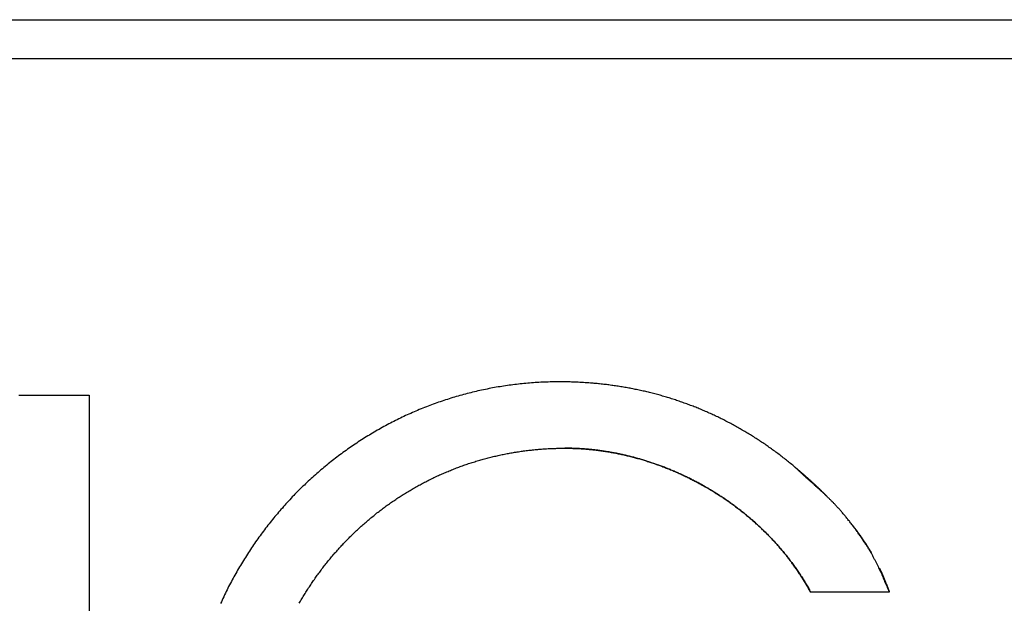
# Model space of a CAD drawing. Extents: x 1107 to 4046, y 937 to 3355.
# Tile 797 of 861: x 3052.15 to 3057.88, y 1768.02 to 1771.41. Entities that reach past the tile are written whole.
import ezdxf

# ---------------------------------------------------------------- set-up
doc = ezdxf.new("R2010")
doc.units = 0
doc.layers.add('KF_VIDA_L___C_LEFT', color=7, linetype='CONTINUOUS')

# ---------------------------------------------------------------- blocks, each defined once
blk = doc.blocks.new('KF_VIDA_L___C_LEFT')
at = {"layer": 'KF_VIDA_L___C_LEFT'}
for p, q in [((152.45, 82.2), (173.65, 82.2)), ((152.8549, 81.9751), (173.2451, 81.9751)), ((162.8456, 80.0176), (163.2543, 80.0176)), ((163.2543, 80.0176), (163.2543, 75.7288)), ((167.9046, 78.8731), (167.4467, 78.8731))]:
    blk.add_line(p, q, dxfattribs=at)
for points in [[(165.988, 80.0948, 0), (165.977, 80.0948, 0), (165.966, 80.0947, 0), (165.955, 80.0946, 0), (165.944, 80.0944, 0), (165.933, 80.0941, 0), (165.922, 80.0938, 0), (165.912, 80.0935, 0), (165.901, 80.0931, 0), (165.89, 80.0926, 0), (165.879, 80.0921, 0), (165.868, 80.0915, 0), (165.857, 80.0909, 0), (165.846, 80.0902, 0), (165.836, 80.0894, 0), (165.825, 80.0887, 0), (165.814, 80.0878, 0), (165.803, 80.0869, 0), (165.792, 80.0859, 0), (165.781, 80.0849, 0), (165.771, 80.0839, 0), (165.76, 80.0827, 0), (165.749, 80.0816, 0), (165.738, 80.0803, 0), (165.728, 80.079, 0), (165.717, 80.0777, 0), (165.706, 80.0763, 0), (165.695, 80.0749, 0), (165.685, 80.0733, 0), (165.674, 80.0718, 0), (165.663, 80.0702, 0), (165.652, 80.0685, 0), (165.642, 80.0668, 0), (165.631, 80.065, 0), (165.62, 80.0632, 0), (165.61, 80.0613, 0), (165.599, 80.0593, 0), (165.588, 80.0574, 0), (165.578, 80.0553, 0), (165.567, 80.0532, 0), (165.557, 80.051, 0), (165.546, 80.0488, 0), (165.535, 80.0466, 0), (165.525, 80.0442, 0), (165.514, 80.0419, 0), (165.504, 80.0394, 0), (165.493, 80.037, 0), (165.483, 80.0344, 0), (165.472, 80.0318, 0), (165.462, 80.0292, 0), (165.451, 80.0265, 0), (165.441, 80.0237, 0), (165.43, 80.0209, 0), (165.42, 80.0181, 0), (165.409, 80.0152, 0), (165.399, 80.0122, 0), (165.388, 80.0092, 0), (165.378, 80.0061, 0), (165.368, 80.003, 0), (165.357, 79.9998, 0), (165.347, 79.9965, 0), (165.337, 79.9932, 0), (165.326, 79.9899, 0), (165.316, 79.9865, 0), (165.306, 79.983, 0), (165.295, 79.9795, 0), (165.285, 79.976, 0), (165.275, 79.9724, 0), (165.265, 79.9687, 0), (165.254, 79.965, 0), (165.244, 79.9612, 0), (165.234, 79.9574, 0), (165.224, 79.9535, 0), (165.214, 79.9495, 0), (165.204, 79.9456, 0), (165.193, 79.9415, 0), (165.183, 79.9374, 0), (165.173, 79.9333, 0), (165.163, 79.9291, 0), (165.153, 79.9248, 0), (165.143, 79.9205, 0), (165.133, 79.9162, 0), (165.123, 79.9118, 0), (165.113, 79.9073, 0), (165.103, 79.9028, 0), (165.093, 79.8983, 0), (165.084, 79.8937, 0), (165.074, 79.889, 0), (165.064, 79.8843, 0), (165.054, 79.8796, 0), (165.044, 79.8748, 0), (165.035, 79.8699, 0), (165.025, 79.865, 0), (165.015, 79.8601, 0), (165.006, 79.8551, 0), (164.996, 79.8501, 0), (164.986, 79.845, 0), (164.977, 79.8399, 0), (164.967, 79.8347, 0), (164.958, 79.8294, 0), (164.948, 79.8242, 0), (164.939, 79.8188, 0), (164.929, 79.8135, 0), (164.92, 79.808, 0), (164.911, 79.8026, 0), (164.901, 79.7971, 0), (164.892, 79.7915, 0), (164.883, 79.7859, 0), (164.873, 79.7802, 0), (164.864, 79.7745, 0), (164.855, 79.7688, 0), (164.846, 79.763, 0), (164.837, 79.7572, 0), (164.828, 79.7513, 0), (164.818, 79.7454, 0), (164.809, 79.7394, 0), (164.8, 79.7334, 0), (164.791, 79.7273, 0), (164.782, 79.7212, 0), (164.773, 79.715, 0), (164.765, 79.7088, 0), (164.756, 79.7026, 0), (164.747, 79.6963, 0), (164.738, 79.69, 0), (164.729, 79.6836, 0), (164.72, 79.6772, 0), (164.712, 79.6707, 0), (164.703, 79.6642, 0), (164.694, 79.6576, 0), (164.686, 79.651, 0), (164.677, 79.6444, 0), (164.669, 79.6377, 0), (164.66, 79.631, 0), (164.652, 79.6242, 0), (164.643, 79.6174, 0), (164.635, 79.6105, 0), (164.626, 79.6036, 0), (164.618, 79.5967, 0), (164.61, 79.5897, 0), (164.601, 79.5827, 0), (164.593, 79.5756, 0), (164.585, 79.5685, 0), (164.577, 79.5613, 0), (164.569, 79.5541, 0), (164.56, 79.5469, 0), (164.552, 79.5396, 0), (164.544, 79.5323, 0), (164.536, 79.525, 0), (164.528, 79.5176, 0), (164.52, 79.5101, 0), (164.512, 79.5026, 0), (164.505, 79.4951, 0), (164.497, 79.4876, 0), (164.489, 79.48, 0), (164.481, 79.4723, 0), (164.473, 79.4646, 0), (164.466, 79.4569, 0), (164.458, 79.4491, 0), (164.45, 79.4414, 0), (164.443, 79.4335, 0), (164.435, 79.4257, 0), (164.428, 79.4178, 0), (164.42, 79.4098, 0), (164.413, 79.4019, 0), (164.406, 79.3939, 0), (164.398, 79.3858, 0), (164.391, 79.3777, 0), (164.384, 79.3696, 0), (164.377, 79.3615, 0), (164.369, 79.3533, 0), (164.362, 79.3451, 0), (164.355, 79.3369, 0), (164.348, 79.3286, 0), (164.341, 79.3203, 0), (164.334, 79.3119, 0), (164.327, 79.3035, 0), (164.32, 79.2951, 0), (164.314, 79.2867, 0), (164.307, 79.2782, 0), (164.3, 79.2697, 0), (164.293, 79.2612, 0), (164.287, 79.2526, 0), (164.28, 79.244, 0), (164.273, 79.2353, 0), (164.267, 79.2267, 0), (164.26, 79.218, 0), (164.254, 79.2092, 0), (164.248, 79.2005, 0), (164.241, 79.1917, 0), (164.235, 79.1829, 0), (164.229, 79.174, 0), (164.222, 79.1651, 0), (164.216, 79.1562, 0), (164.21, 79.1473, 0), (164.204, 79.1383, 0), (164.198, 79.1293, 0), (164.192, 79.1202, 0), (164.186, 79.1112, 0), (164.18, 79.1021, 0), (164.174, 79.093, 0), (164.168, 79.0838, 0), (164.162, 79.0746, 0), (164.157, 79.0654, 0), (164.151, 79.0562, 0), (164.145, 79.0469, 0), (164.14, 79.0376, 0), (164.134, 79.0283, 0), (164.128, 79.019, 0), (164.123, 79.0096, 0), (164.117, 79.0002, 0), (164.112, 78.9907, 0), (164.107, 78.9813, 0), (164.101, 78.9718, 0), (164.096, 78.9623, 0), (164.091, 78.9528, 0), (164.086, 78.9432, 0), (164.081, 78.9336, 0), (164.076, 78.924, 0), (164.07, 78.9143, 0), (164.065, 78.9047, 0), (164.061, 78.895, 0), (164.056, 78.8853, 0), (164.051, 78.8755, 0), (164.046, 78.8658, 0), (164.041, 78.856, 0), (164.037, 78.8461, 0), (164.032, 78.8363, 0), (164.027, 78.8264, 0), (164.023, 78.8166, 0), (164.018, 78.8066, 0)], [(167.355, 79.5998, 0), (167.349, 79.6049, 0), (167.343, 79.6099, 0), (167.337, 79.6149, 0), (167.331, 79.6198, 0), (167.325, 79.6247, 0), (167.319, 79.6297, 0), (167.313, 79.6345, 0), (167.307, 79.6394, 0), (167.301, 79.6443, 0), (167.295, 79.6491, 0), (167.288, 79.6539, 0), (167.282, 79.6586, 0), (167.276, 79.6634, 0), (167.27, 79.6681, 0), (167.264, 79.6728, 0), (167.257, 79.6775, 0), (167.251, 79.6821, 0), (167.245, 79.6868, 0), (167.239, 79.6914, 0), (167.232, 79.696, 0), (167.226, 79.7005, 0), (167.22, 79.7051, 0), (167.213, 79.7096, 0), (167.207, 79.7141, 0), (167.201, 79.7185, 0), (167.194, 79.723, 0), (167.188, 79.7274, 0), (167.182, 79.7318, 0), (167.175, 79.7362, 0), (167.169, 79.7405, 0), (167.162, 79.7448, 0), (167.156, 79.7491, 0), (167.149, 79.7534, 0), (167.143, 79.7576, 0), (167.136, 79.7619, 0), (167.13, 79.7661, 0), (167.123, 79.7702, 0), (167.117, 79.7744, 0), (167.11, 79.7785, 0), (167.104, 79.7826, 0), (167.097, 79.7867, 0), (167.09, 79.7907, 0), (167.084, 79.7948, 0), (167.077, 79.7988, 0), (167.071, 79.8028, 0), (167.064, 79.8067, 0), (167.057, 79.8106, 0), (167.05, 79.8145, 0), (167.044, 79.8184, 0), (167.037, 79.8223, 0), (167.03, 79.8261, 0), (167.024, 79.8299, 0), (167.017, 79.8337, 0), (167.01, 79.8374, 0), (167.003, 79.8412, 0), (166.996, 79.8449, 0), (166.99, 79.8486, 0), (166.983, 79.8522, 0), (166.976, 79.8558, 0), (166.969, 79.8594, 0), (166.962, 79.863, 0), (166.955, 79.8666, 0), (166.948, 79.8701, 0), (166.942, 79.8736, 0), (166.935, 79.8771, 0), (166.928, 79.8805, 0), (166.921, 79.8839, 0), (166.914, 79.8873, 0), (166.907, 79.8907, 0), (166.9, 79.8941, 0), (166.893, 79.8974, 0), (166.886, 79.9007, 0), (166.879, 79.9039, 0), (166.872, 79.9072, 0), (166.865, 79.9104, 0), (166.857, 79.9136, 0), (166.85, 79.9167, 0), (166.843, 79.9199, 0), (166.836, 79.923, 0), (166.829, 79.9261, 0), (166.822, 79.9291, 0), (166.815, 79.9322, 0), (166.807, 79.9352, 0), (166.8, 79.9382, 0), (166.793, 79.9411, 0), (166.786, 79.944, 0), (166.779, 79.9469, 0), (166.771, 79.9498, 0), (166.764, 79.9527, 0), (166.757, 79.9555, 0), (166.749, 79.9583, 0), (166.742, 79.961, 0), (166.735, 79.9638, 0), (166.727, 79.9665, 0), (166.72, 79.9692, 0), (166.713, 79.9718, 0), (166.705, 79.9745, 0), (166.698, 79.9771, 0), (166.691, 79.9796, 0), (166.683, 79.9822, 0), (166.676, 79.9847, 0), (166.668, 79.9872, 0), (166.661, 79.9896, 0), (166.654, 79.9921, 0), (166.646, 79.9945, 0), (166.639, 79.9968, 0), (166.631, 79.9992, 0), (166.624, 80.0015, 0), (166.616, 80.0037, 0), (166.609, 80.006, 0), (166.601, 80.0082, 0), (166.594, 80.0104, 0), (166.587, 80.0126, 0), (166.579, 80.0147, 0), (166.572, 80.0168, 0), (166.564, 80.0189, 0), (166.557, 80.0209, 0), (166.549, 80.0229, 0), (166.542, 80.0249, 0), (166.534, 80.0269, 0), (166.527, 80.0288, 0), (166.519, 80.0307, 0), (166.511, 80.0326, 0), (166.504, 80.0344, 0), (166.496, 80.0362, 0), (166.489, 80.038, 0), (166.481, 80.0398, 0), (166.474, 80.0415, 0), (166.466, 80.0432, 0), (166.459, 80.0449, 0), (166.451, 80.0465, 0), (166.443, 80.0482, 0), (166.436, 80.0497, 0), (166.428, 80.0513, 0), (166.421, 80.0528, 0), (166.413, 80.0543, 0), (166.405, 80.0558, 0), (166.398, 80.0573, 0), (166.39, 80.0587, 0), (166.383, 80.0601, 0), (166.375, 80.0614, 0), (166.367, 80.0628, 0), (166.36, 80.0641, 0), (166.352, 80.0654, 0), (166.344, 80.0666, 0), (166.337, 80.0678, 0), (166.329, 80.069, 0), (166.321, 80.0702, 0), (166.314, 80.0714, 0), (166.306, 80.0725, 0), (166.298, 80.0736, 0), (166.291, 80.0746, 0), (166.283, 80.0756, 0), (166.275, 80.0766, 0), (166.268, 80.0776, 0), (166.26, 80.0786, 0), (166.252, 80.0795, 0), (166.245, 80.0804, 0), (166.237, 80.0813, 0), (166.229, 80.0821, 0), (166.221, 80.0829, 0), (166.214, 80.0837, 0), (166.206, 80.0845, 0), (166.198, 80.0852, 0), (166.19, 80.0859, 0), (166.183, 80.0866, 0), (166.175, 80.0872, 0), (166.167, 80.0878, 0), (166.159, 80.0884, 0), (166.152, 80.089, 0), (166.144, 80.0895, 0), (166.136, 80.0901, 0), (166.128, 80.0905, 0), (166.121, 80.091, 0), (166.113, 80.0914, 0), (166.105, 80.0919, 0), (166.097, 80.0922, 0), (166.089, 80.0926, 0), (166.082, 80.0929, 0), (166.074, 80.0932, 0), (166.066, 80.0935, 0), (166.058, 80.0938, 0), (166.05, 80.094, 0), (166.043, 80.0942, 0), (166.035, 80.0943, 0), (166.027, 80.0945, 0), (166.019, 80.0946, 0), (166.011, 80.0947, 0), (166.003, 80.0948, 0), (165.996, 80.0948, 0), (165.988, 80.0948, 0)], [(164.475, 78.8075, 0), (164.478, 78.814, 0), (164.482, 78.8205, 0), (164.486, 78.827, 0), (164.49, 78.8334, 0), (164.494, 78.8399, 0), (164.498, 78.8463, 0), (164.501, 78.8527, 0), (164.505, 78.8591, 0), (164.509, 78.8654, 0), (164.513, 78.8718, 0), (164.517, 78.8781, 0), (164.521, 78.8844, 0), (164.525, 78.8907, 0), (164.529, 78.897, 0), (164.534, 78.9033, 0), (164.538, 78.9095, 0), (164.542, 78.9158, 0), (164.546, 78.922, 0), (164.55, 78.9282, 0), (164.554, 78.9344, 0), (164.559, 78.9405, 0), (164.563, 78.9467, 0), (164.567, 78.9528, 0), (164.572, 78.9589, 0), (164.576, 78.965, 0), (164.58, 78.9711, 0), (164.585, 78.9772, 0), (164.589, 78.9832, 0), (164.594, 78.9892, 0), (164.598, 78.9952, 0), (164.603, 79.0012, 0), (164.607, 79.0072, 0), (164.612, 79.0132, 0), (164.616, 79.0191, 0), (164.621, 79.025, 0), (164.626, 79.0309, 0), (164.63, 79.0368, 0), (164.635, 79.0426, 0), (164.64, 79.0485, 0), (164.644, 79.0543, 0), (164.649, 79.0601, 0), (164.654, 79.0659, 0), (164.659, 79.0716, 0), (164.663, 79.0774, 0), (164.668, 79.0831, 0), (164.673, 79.0888, 0), (164.678, 79.0945, 0), (164.683, 79.1002, 0), (164.688, 79.1058, 0), (164.693, 79.1114, 0), (164.698, 79.117, 0), (164.703, 79.1226, 0), (164.708, 79.1282, 0), (164.713, 79.1337, 0), (164.718, 79.1393, 0), (164.723, 79.1448, 0), (164.728, 79.1503, 0), (164.733, 79.1557, 0), (164.739, 79.1612, 0), (164.744, 79.1666, 0), (164.749, 79.172, 0), (164.754, 79.1774, 0), (164.76, 79.1827, 0), (164.765, 79.1881, 0), (164.77, 79.1934, 0), (164.775, 79.1987, 0), (164.781, 79.204, 0), (164.786, 79.2092, 0), (164.792, 79.2144, 0), (164.797, 79.2197, 0), (164.803, 79.2248, 0), (164.808, 79.23, 0), (164.813, 79.2351, 0), (164.819, 79.2402, 0), (164.824, 79.2453, 0), (164.83, 79.2504, 0), (164.836, 79.2554, 0), (164.841, 79.2604, 0), (164.847, 79.2654, 0), (164.852, 79.2704, 0), (164.858, 79.2753, 0), (164.864, 79.2802, 0), (164.869, 79.2851, 0), (164.875, 79.29, 0), (164.881, 79.2948, 0), (164.887, 79.2997, 0), (164.892, 79.3045, 0), (164.898, 79.3092, 0), (164.904, 79.314, 0), (164.91, 79.3187, 0), (164.916, 79.3234, 0), (164.921, 79.3281, 0), (164.927, 79.3327, 0), (164.933, 79.3373, 0), (164.939, 79.3419, 0), (164.945, 79.3465, 0), (164.951, 79.351, 0), (164.957, 79.3555, 0), (164.963, 79.36, 0), (164.969, 79.3645, 0), (164.975, 79.3689, 0), (164.981, 79.3733, 0), (164.987, 79.3777, 0), (164.993, 79.3821, 0), (164.999, 79.3864, 0), (165.005, 79.3907, 0), (165.012, 79.395, 0), (165.018, 79.3993, 0), (165.024, 79.4035, 0), (165.03, 79.4077, 0), (165.036, 79.4119, 0), (165.043, 79.4161, 0), (165.049, 79.4202, 0), (165.055, 79.4243, 0), (165.061, 79.4284, 0), (165.068, 79.4324, 0), (165.074, 79.4364, 0), (165.08, 79.4404, 0), (165.087, 79.4444, 0), (165.093, 79.4483, 0), (165.099, 79.4523, 0), (165.106, 79.4561, 0), (165.112, 79.46, 0), (165.119, 79.4638, 0), (165.125, 79.4676, 0), (165.132, 79.4714, 0), (165.138, 79.4752, 0), (165.145, 79.4789, 0), (165.151, 79.4826, 0), (165.158, 79.4863, 0), (165.164, 79.4899, 0), (165.171, 79.4935, 0), (165.177, 79.4971, 0), (165.184, 79.5007, 0), (165.19, 79.5042, 0), (165.197, 79.5077, 0), (165.204, 79.5112, 0), (165.21, 79.5146, 0), (165.217, 79.518, 0), (165.224, 79.5214, 0), (165.23, 79.5248, 0), (165.237, 79.5281, 0), (165.244, 79.5314, 0), (165.251, 79.5347, 0), (165.257, 79.538, 0), (165.264, 79.5412, 0), (165.271, 79.5444, 0), (165.278, 79.5476, 0), (165.285, 79.5507, 0), (165.291, 79.5538, 0), (165.298, 79.5569, 0), (165.305, 79.5599, 0), (165.312, 79.5629, 0), (165.319, 79.5659, 0), (165.326, 79.5689, 0), (165.333, 79.5718, 0), (165.34, 79.5747, 0), (165.347, 79.5776, 0), (165.354, 79.5804, 0), (165.361, 79.5833, 0), (165.368, 79.586, 0), (165.375, 79.5888, 0), (165.382, 79.5915, 0), (165.389, 79.5942, 0), (165.396, 79.5969, 0), (165.403, 79.5995, 0), (165.41, 79.6021, 0), (165.417, 79.6046, 0), (165.424, 79.6072, 0), (165.431, 79.6097, 0), (165.438, 79.6121, 0), (165.445, 79.6146, 0), (165.452, 79.617, 0), (165.459, 79.6194, 0), (165.466, 79.6217, 0), (165.474, 79.624, 0), (165.481, 79.6263, 0), (165.488, 79.6286, 0), (165.495, 79.6308, 0), (165.502, 79.633, 0), (165.509, 79.6351, 0), (165.516, 79.6373, 0), (165.524, 79.6394, 0), (165.531, 79.6414, 0), (165.538, 79.6435, 0), (165.545, 79.6455, 0), (165.552, 79.6475, 0), (165.56, 79.6494, 0), (165.567, 79.6513, 0), (165.574, 79.6532, 0), (165.581, 79.655, 0), (165.589, 79.6569, 0), (165.596, 79.6586, 0), (165.603, 79.6604, 0), (165.61, 79.6621, 0), (165.618, 79.6638, 0), (165.625, 79.6655, 0), (165.632, 79.6671, 0), (165.639, 79.6687, 0), (165.647, 79.6703, 0), (165.654, 79.6718, 0), (165.661, 79.6733, 0), (165.669, 79.6748, 0), (165.676, 79.6763, 0), (165.683, 79.6777, 0), (165.691, 79.6791, 0), (165.698, 79.6804, 0), (165.705, 79.6817, 0), (165.713, 79.683, 0), (165.72, 79.6843, 0), (165.727, 79.6855, 0), (165.735, 79.6867, 0), (165.742, 79.6879, 0), (165.75, 79.689, 0), (165.757, 79.6901, 0), (165.764, 79.6912, 0), (165.772, 79.6922, 0), (165.779, 79.6932, 0), (165.787, 79.6942, 0), (165.794, 79.6952, 0), (165.801, 79.6961, 0), (165.809, 79.697, 0), (165.816, 79.6978, 0), (165.824, 79.6987, 0), (165.831, 79.6994, 0), (165.839, 79.7002, 0), (165.846, 79.7009, 0), (165.853, 79.7016, 0), (165.861, 79.7023, 0), (165.868, 79.7029, 0), (165.876, 79.7036, 0), (165.883, 79.7041, 0), (165.891, 79.7047, 0), (165.898, 79.7052, 0), (165.906, 79.7057, 0), (165.913, 79.7061, 0), (165.921, 79.7065, 0), (165.928, 79.7069, 0), (165.936, 79.7073, 0), (165.943, 79.7076, 0), (165.951, 79.7079, 0), (165.958, 79.7082, 0), (165.966, 79.7084, 0), (165.973, 79.7086, 0), (165.981, 79.7088, 0), (165.988, 79.7089, 0), (165.996, 79.709, 0), (166.003, 79.7091, 0), (166.011, 79.7091, 0), (166.018, 79.7091, 0)], [(167.447, 78.8731, 0), (167.444, 78.8783, 0), (167.441, 78.8835, 0), (167.438, 78.8886, 0), (167.435, 78.8938, 0), (167.432, 78.8989, 0), (167.429, 78.904, 0), (167.426, 78.9091, 0), (167.423, 78.9142, 0), (167.42, 78.9193, 0), (167.417, 78.9244, 0), (167.414, 78.9294, 0), (167.411, 78.9345, 0), (167.408, 78.9395, 0), (167.405, 78.9446, 0), (167.402, 78.9496, 0), (167.399, 78.9546, 0), (167.396, 78.9596, 0), (167.392, 78.9646, 0), (167.389, 78.9695, 0), (167.386, 78.9745, 0), (167.383, 78.9794, 0), (167.379, 78.9844, 0), (167.376, 78.9893, 0), (167.373, 78.9942, 0), (167.37, 78.9991, 0), (167.366, 79.004, 0), (167.363, 79.0088, 0), (167.359, 79.0137, 0), (167.356, 79.0185, 0), (167.352, 79.0234, 0), (167.349, 79.0282, 0), (167.345, 79.033, 0), (167.342, 79.0378, 0), (167.338, 79.0426, 0), (167.335, 79.0473, 0), (167.331, 79.0521, 0), (167.328, 79.0569, 0), (167.324, 79.0616, 0), (167.32, 79.0663, 0), (167.317, 79.071, 0), (167.313, 79.0757, 0), (167.309, 79.0804, 0), (167.306, 79.085, 0), (167.302, 79.0897, 0), (167.298, 79.0943, 0), (167.294, 79.099, 0), (167.291, 79.1036, 0), (167.287, 79.1082, 0), (167.283, 79.1128, 0), (167.279, 79.1173, 0), (167.275, 79.1219, 0), (167.271, 79.1264, 0), (167.268, 79.131, 0), (167.264, 79.1355, 0), (167.26, 79.14, 0), (167.256, 79.1445, 0), (167.252, 79.149, 0), (167.248, 79.1534, 0), (167.244, 79.1579, 0), (167.24, 79.1623, 0), (167.236, 79.1667, 0), (167.232, 79.1711, 0), (167.228, 79.1755, 0), (167.223, 79.1799, 0), (167.219, 79.1843, 0), (167.215, 79.1886, 0), (167.211, 79.1929, 0), (167.207, 79.1973, 0), (167.203, 79.2016, 0), (167.198, 79.2059, 0), (167.194, 79.2101, 0), (167.19, 79.2144, 0), (167.186, 79.2186, 0), (167.181, 79.2229, 0), (167.177, 79.2271, 0), (167.173, 79.2313, 0), (167.168, 79.2355, 0), (167.164, 79.2396, 0), (167.16, 79.2438, 0), (167.155, 79.2479, 0), (167.151, 79.2521, 0), (167.147, 79.2562, 0), (167.142, 79.2603, 0), (167.138, 79.2644, 0), (167.133, 79.2684, 0), (167.129, 79.2725, 0), (167.124, 79.2765, 0), (167.12, 79.2805, 0), (167.115, 79.2845, 0), (167.111, 79.2885, 0), (167.106, 79.2925, 0), (167.102, 79.2964, 0), (167.097, 79.3004, 0), (167.092, 79.3043, 0), (167.088, 79.3082, 0), (167.083, 79.3121, 0), (167.079, 79.316, 0), (167.074, 79.3198, 0), (167.069, 79.3237, 0), (167.065, 79.3275, 0), (167.06, 79.3313, 0), (167.055, 79.3351, 0), (167.05, 79.3389, 0), (167.046, 79.3427, 0), (167.041, 79.3464, 0), (167.036, 79.3501, 0), (167.031, 79.3539, 0), (167.026, 79.3575, 0), (167.022, 79.3612, 0), (167.017, 79.3649, 0), (167.012, 79.3685, 0), (167.007, 79.3722, 0), (167.002, 79.3758, 0), (166.997, 79.3794, 0), (166.992, 79.383, 0), (166.988, 79.3865, 0), (166.983, 79.3901, 0), (166.978, 79.3936, 0), (166.973, 79.3971, 0), (166.968, 79.4006, 0), (166.963, 79.4041, 0), (166.958, 79.4076, 0), (166.953, 79.411, 0), (166.948, 79.4144, 0), (166.943, 79.4178, 0), (166.938, 79.4212, 0), (166.933, 79.4246, 0), (166.928, 79.428, 0), (166.922, 79.4313, 0), (166.917, 79.4346, 0), (166.912, 79.4379, 0), (166.907, 79.4412, 0), (166.902, 79.4445, 0), (166.897, 79.4478, 0), (166.892, 79.451, 0), (166.887, 79.4542, 0), (166.881, 79.4574, 0), (166.876, 79.4606, 0), (166.871, 79.4638, 0), (166.866, 79.4669, 0), (166.86, 79.47, 0), (166.855, 79.4731, 0), (166.85, 79.4762, 0), (166.845, 79.4793, 0), (166.839, 79.4824, 0), (166.834, 79.4854, 0), (166.829, 79.4884, 0), (166.824, 79.4914, 0), (166.818, 79.4944, 0), (166.813, 79.4974, 0), (166.808, 79.5003, 0), (166.802, 79.5032, 0), (166.797, 79.5061, 0), (166.792, 79.509, 0), (166.786, 79.5119, 0), (166.781, 79.5147, 0), (166.775, 79.5176, 0), (166.77, 79.5204, 0), (166.765, 79.5232, 0), (166.759, 79.526, 0), (166.754, 79.5287, 0), (166.748, 79.5315, 0), (166.743, 79.5342, 0), (166.737, 79.5369, 0), (166.732, 79.5396, 0), (166.726, 79.5422, 0), (166.721, 79.5449, 0), (166.715, 79.5475, 0), (166.71, 79.5501, 0), (166.704, 79.5527, 0), (166.699, 79.5552, 0), (166.693, 79.5578, 0), (166.688, 79.5603, 0), (166.682, 79.5628, 0), (166.677, 79.5653, 0), (166.671, 79.5678, 0), (166.665, 79.5702, 0), (166.66, 79.5727, 0), (166.654, 79.5751, 0), (166.649, 79.5775, 0), (166.643, 79.5798, 0), (166.637, 79.5822, 0), (166.632, 79.5845, 0), (166.626, 79.5868, 0), (166.62, 79.5891, 0), (166.615, 79.5914, 0), (166.609, 79.5936, 0), (166.603, 79.5958, 0), (166.598, 79.5981, 0), (166.592, 79.6002, 0), (166.586, 79.6024, 0), (166.581, 79.6046, 0), (166.575, 79.6067, 0), (166.569, 79.6088, 0), (166.564, 79.6109, 0), (166.558, 79.6129, 0), (166.552, 79.615, 0), (166.546, 79.617, 0), (166.541, 79.619, 0), (166.535, 79.621, 0), (166.529, 79.623, 0), (166.523, 79.6249, 0), (166.518, 79.6268, 0), (166.512, 79.6287, 0), (166.506, 79.6306, 0), (166.5, 79.6325, 0), (166.494, 79.6343, 0), (166.489, 79.6361, 0), (166.483, 79.6379, 0), (166.477, 79.6397, 0), (166.471, 79.6414, 0), (166.465, 79.6432, 0), (166.459, 79.6449, 0), (166.454, 79.6466, 0), (166.448, 79.6482, 0), (166.442, 79.6499, 0), (166.436, 79.6515, 0), (166.43, 79.6531, 0), (166.424, 79.6547, 0), (166.419, 79.6562, 0), (166.413, 79.6578, 0), (166.407, 79.6593, 0), (166.401, 79.6608, 0), (166.395, 79.6623, 0), (166.389, 79.6637, 0), (166.383, 79.6651, 0), (166.377, 79.6665, 0), (166.371, 79.6679, 0), (166.365, 79.6693, 0), (166.36, 79.6706, 0), (166.354, 79.6719, 0), (166.348, 79.6732, 0), (166.342, 79.6745, 0), (166.336, 79.6758, 0), (166.33, 79.677, 0), (166.324, 79.6782, 0), (166.318, 79.6794, 0), (166.312, 79.6806, 0), (166.306, 79.6817, 0), (166.3, 79.6828, 0), (166.294, 79.6839, 0), (166.288, 79.685, 0), (166.282, 79.686, 0), (166.276, 79.6871, 0), (166.27, 79.6881, 0), (166.264, 79.689, 0), (166.258, 79.69, 0), (166.252, 79.6909, 0), (166.247, 79.6918, 0), (166.241, 79.6927, 0), (166.235, 79.6936, 0), (166.229, 79.6944, 0), (166.223, 79.6953, 0), (166.217, 79.6961, 0), (166.211, 79.6968, 0), (166.205, 79.6976, 0), (166.199, 79.6983, 0), (166.193, 79.699, 0), (166.187, 79.6997, 0), (166.181, 79.7004, 0), (166.175, 79.701, 0), (166.169, 79.7016, 0), (166.163, 79.7022, 0), (166.157, 79.7028, 0), (166.151, 79.7033, 0), (166.145, 79.7038, 0), (166.139, 79.7043, 0), (166.133, 79.7048, 0), (166.127, 79.7052, 0), (166.121, 79.7056, 0), (166.115, 79.706, 0), (166.109, 79.7064, 0), (166.103, 79.7068, 0), (166.097, 79.7071, 0), (166.091, 79.7074, 0), (166.085, 79.7077, 0), (166.079, 79.7079, 0), (166.072, 79.7082, 0), (166.066, 79.7084, 0), (166.06, 79.7086, 0), (166.054, 79.7087, 0), (166.048, 79.7088, 0), (166.042, 79.709, 0), (166.036, 79.709, 0), (166.03, 79.7091, 0), (166.024, 79.7091, 0), (166.018, 79.7091, 0)], [(166.018, 79.7091, 0), (166.025, 79.7091, 0), (166.032, 79.7091, 0), (166.039, 79.709, 0), (166.046, 79.7089, 0), (166.052, 79.7088, 0), (166.059, 79.7086, 0), (166.066, 79.7084, 0), (166.073, 79.7082, 0), (166.079, 79.7079, 0), (166.086, 79.7076, 0), (166.093, 79.7073, 0), (166.1, 79.7069, 0), (166.107, 79.7065, 0), (166.113, 79.7061, 0), (166.12, 79.7057, 0), (166.127, 79.7052, 0), (166.134, 79.7047, 0), (166.14, 79.7042, 0), (166.147, 79.7036, 0), (166.154, 79.703, 0), (166.161, 79.7024, 0), (166.167, 79.7017, 0), (166.174, 79.7011, 0), (166.181, 79.7003, 0), (166.188, 79.6996, 0), (166.194, 79.6988, 0), (166.201, 79.698, 0), (166.208, 79.6972, 0), (166.215, 79.6963, 0), (166.221, 79.6954, 0), (166.228, 79.6945, 0), (166.235, 79.6936, 0), (166.241, 79.6926, 0), (166.248, 79.6916, 0), (166.255, 79.6906, 0), (166.262, 79.6895, 0), (166.268, 79.6884, 0), (166.275, 79.6873, 0), (166.282, 79.6861, 0), (166.288, 79.685, 0), (166.295, 79.6838, 0), (166.302, 79.6825, 0), (166.308, 79.6813, 0), (166.315, 79.68, 0), (166.322, 79.6787, 0), (166.328, 79.6773, 0), (166.335, 79.6759, 0), (166.342, 79.6745, 0), (166.348, 79.6731, 0), (166.355, 79.6717, 0), (166.362, 79.6702, 0), (166.368, 79.6687, 0), (166.375, 79.6671, 0), (166.381, 79.6656, 0), (166.388, 79.664, 0), (166.395, 79.6623, 0), (166.401, 79.6607, 0), (166.408, 79.659, 0), (166.414, 79.6573, 0), (166.421, 79.6556, 0), (166.428, 79.6538, 0), (166.434, 79.652, 0), (166.441, 79.6502, 0), (166.447, 79.6484, 0), (166.454, 79.6465, 0), (166.46, 79.6446, 0), (166.467, 79.6427, 0), (166.473, 79.6408, 0), (166.48, 79.6388, 0), (166.486, 79.6368, 0), (166.493, 79.6348, 0), (166.499, 79.6328, 0), (166.506, 79.6307, 0), (166.512, 79.6286, 0), (166.519, 79.6265, 0), (166.525, 79.6243, 0), (166.532, 79.6221, 0), (166.538, 79.6199, 0), (166.544, 79.6177, 0), (166.551, 79.6154, 0), (166.557, 79.6132, 0), (166.564, 79.6109, 0), (166.57, 79.6085, 0), (166.576, 79.6062, 0), (166.583, 79.6038, 0), (166.589, 79.6014, 0), (166.595, 79.599, 0), (166.602, 79.5965, 0), (166.608, 79.594, 0), (166.614, 79.5915, 0), (166.621, 79.589, 0), (166.627, 79.5864, 0), (166.633, 79.5839, 0), (166.64, 79.5812, 0), (166.646, 79.5786, 0), (166.652, 79.576, 0), (166.658, 79.5733, 0), (166.665, 79.5706, 0), (166.671, 79.5678, 0), (166.677, 79.5651, 0), (166.683, 79.5623, 0), (166.69, 79.5595, 0), (166.696, 79.5567, 0), (166.702, 79.5538, 0), (166.708, 79.5509, 0), (166.714, 79.548, 0), (166.72, 79.5451, 0), (166.727, 79.5422, 0), (166.733, 79.5392, 0), (166.739, 79.5362, 0), (166.745, 79.5332, 0), (166.751, 79.5301, 0), (166.757, 79.527, 0), (166.763, 79.5239, 0), (166.769, 79.5208, 0), (166.775, 79.5177, 0), (166.781, 79.5145, 0), (166.787, 79.5113, 0), (166.793, 79.5081, 0), (166.799, 79.5049, 0), (166.805, 79.5016, 0), (166.811, 79.4983, 0), (166.817, 79.495, 0), (166.823, 79.4917, 0), (166.829, 79.4883, 0), (166.835, 79.4849, 0), (166.841, 79.4815, 0), (166.847, 79.4781, 0), (166.853, 79.4747, 0), (166.859, 79.4712, 0), (166.864, 79.4677, 0), (166.87, 79.4642, 0), (166.876, 79.4607, 0), (166.882, 79.4571, 0), (166.888, 79.4535, 0), (166.893, 79.4499, 0), (166.899, 79.4463, 0), (166.905, 79.4426, 0), (166.911, 79.4389, 0), (166.916, 79.4352, 0), (166.922, 79.4315, 0), (166.928, 79.4278, 0), (166.934, 79.424, 0), (166.939, 79.4202, 0), (166.945, 79.4164, 0), (166.95, 79.4126, 0), (166.956, 79.4087, 0), (166.962, 79.4049, 0), (166.967, 79.401, 0), (166.973, 79.397, 0), (166.978, 79.3931, 0), (166.984, 79.3891, 0), (166.989, 79.3852, 0), (166.995, 79.3812, 0), (167, 79.3771, 0), (167.006, 79.3731, 0), (167.011, 79.369, 0), (167.017, 79.3649, 0), (167.022, 79.3608, 0), (167.028, 79.3567, 0), (167.033, 79.3525, 0), (167.038, 79.3483, 0), (167.044, 79.3441, 0), (167.049, 79.3399, 0), (167.054, 79.3357, 0), (167.06, 79.3314, 0), (167.065, 79.3271, 0), (167.07, 79.3228, 0), (167.075, 79.3185, 0), (167.081, 79.3142, 0), (167.086, 79.3098, 0), (167.091, 79.3054, 0), (167.096, 79.301, 0), (167.101, 79.2966, 0), (167.107, 79.2922, 0), (167.112, 79.2877, 0), (167.117, 79.2832, 0), (167.122, 79.2787, 0), (167.127, 79.2742, 0), (167.132, 79.2696, 0), (167.137, 79.265, 0), (167.142, 79.2604, 0), (167.147, 79.2558, 0), (167.152, 79.2512, 0), (167.157, 79.2466, 0), (167.162, 79.2419, 0), (167.167, 79.2372, 0), (167.172, 79.2325, 0), (167.176, 79.2277, 0), (167.181, 79.223, 0), (167.186, 79.2182, 0), (167.191, 79.2134, 0), (167.196, 79.2086, 0), (167.201, 79.2038, 0), (167.205, 79.1989, 0), (167.21, 79.194, 0), (167.215, 79.1891, 0), (167.219, 79.1842, 0), (167.224, 79.1793, 0), (167.229, 79.1743, 0), (167.233, 79.1693, 0), (167.238, 79.1643, 0), (167.242, 79.1593, 0), (167.247, 79.1543, 0), (167.252, 79.1492, 0), (167.256, 79.1442, 0), (167.261, 79.1391, 0), (167.265, 79.134, 0), (167.269, 79.1288, 0), (167.274, 79.1237, 0), (167.278, 79.1185, 0), (167.283, 79.1133, 0), (167.287, 79.1081, 0), (167.291, 79.1029, 0), (167.296, 79.0977, 0), (167.3, 79.0924, 0), (167.304, 79.0871, 0), (167.308, 79.0818, 0), (167.313, 79.0765, 0), (167.317, 79.0712, 0), (167.321, 79.0658, 0), (167.325, 79.0604, 0), (167.329, 79.055, 0), (167.333, 79.0496, 0), (167.337, 79.0442, 0), (167.341, 79.0387, 0), (167.345, 79.0333, 0), (167.349, 79.0278, 0), (167.353, 79.0223, 0), (167.357, 79.0168, 0), (167.361, 79.0112, 0), (167.365, 79.0057, 0), (167.369, 79.0001, 0), (167.373, 78.9945, 0), (167.376, 78.9889, 0), (167.38, 78.9833, 0), (167.384, 78.9776, 0), (167.388, 78.972, 0), (167.391, 78.9663, 0), (167.395, 78.9606, 0), (167.399, 78.9549, 0), (167.402, 78.9492, 0), (167.406, 78.9434, 0), (167.409, 78.9377, 0), (167.413, 78.9319, 0), (167.416, 78.9261, 0), (167.42, 78.9203, 0), (167.423, 78.9144, 0), (167.427, 78.9086, 0), (167.43, 78.9027, 0), (167.434, 78.8968, 0), (167.437, 78.8909, 0), (167.44, 78.885, 0), (167.443, 78.8791, 0), (167.447, 78.8731, 0)], [(167.355, 79.5998, 0), (167.357, 79.5988, 0), (167.358, 79.5977, 0), (167.359, 79.5967, 0), (167.36, 79.5956, 0), (167.362, 79.5945, 0), (167.363, 79.5935, 0), (167.364, 79.5924, 0), (167.365, 79.5913, 0), (167.367, 79.5903, 0), (167.368, 79.5892, 0), (167.369, 79.5882, 0), (167.37, 79.5871, 0), (167.372, 79.586, 0), (167.373, 79.585, 0), (167.374, 79.5839, 0), (167.375, 79.5828, 0), (167.377, 79.5818, 0), (167.378, 79.5807, 0), (167.379, 79.5797, 0), (167.38, 79.5786, 0), (167.382, 79.5775, 0), (167.383, 79.5765, 0), (167.384, 79.5754, 0), (167.385, 79.5743, 0), (167.387, 79.5733, 0), (167.388, 79.5722, 0), (167.389, 79.5712, 0), (167.39, 79.5701, 0), (167.392, 79.569, 0), (167.393, 79.568, 0), (167.394, 79.5669, 0), (167.395, 79.5659, 0), (167.396, 79.5648, 0), (167.398, 79.5637, 0), (167.399, 79.5627, 0), (167.4, 79.5616, 0), (167.401, 79.5605, 0), (167.403, 79.5595, 0), (167.404, 79.5584, 0), (167.405, 79.5574, 0), (167.406, 79.5563, 0), (167.407, 79.5552, 0), (167.409, 79.5542, 0), (167.41, 79.5531, 0), (167.411, 79.5521, 0), (167.412, 79.551, 0), (167.413, 79.5499, 0), (167.415, 79.5489, 0), (167.416, 79.5478, 0), (167.417, 79.5467, 0), (167.418, 79.5457, 0), (167.419, 79.5446, 0), (167.421, 79.5436, 0), (167.422, 79.5425, 0), (167.423, 79.5414, 0), (167.424, 79.5404, 0), (167.425, 79.5393, 0), (167.427, 79.5383, 0), (167.428, 79.5372, 0), (167.429, 79.5361, 0), (167.43, 79.5351, 0), (167.431, 79.534, 0), (167.433, 79.5329, 0), (167.434, 79.5319, 0), (167.435, 79.5308, 0), (167.436, 79.5298, 0), (167.437, 79.5287, 0), (167.439, 79.5276, 0), (167.44, 79.5266, 0), (167.441, 79.5255, 0), (167.442, 79.5244, 0), (167.443, 79.5234, 0), (167.444, 79.5223, 0), (167.446, 79.5212, 0), (167.447, 79.5202, 0), (167.448, 79.5191, 0), (167.449, 79.5181, 0), (167.45, 79.517, 0), (167.451, 79.5159, 0), (167.453, 79.5149, 0), (167.454, 79.5138, 0), (167.455, 79.5127, 0), (167.456, 79.5117, 0), (167.457, 79.5106, 0), (167.458, 79.5095, 0), (167.46, 79.5085, 0), (167.461, 79.5074, 0), (167.462, 79.5063, 0), (167.463, 79.5053, 0), (167.464, 79.5042, 0), (167.465, 79.5032, 0), (167.466, 79.5021, 0), (167.468, 79.501, 0), (167.469, 79.5, 0), (167.47, 79.4989, 0), (167.471, 79.4978, 0), (167.472, 79.4968, 0), (167.473, 79.4957, 0), (167.474, 79.4946, 0), (167.476, 79.4936, 0), (167.477, 79.4925, 0), (167.478, 79.4914, 0), (167.479, 79.4904, 0), (167.48, 79.4893, 0), (167.481, 79.4882, 0), (167.482, 79.4871, 0), (167.484, 79.4861, 0), (167.485, 79.485, 0), (167.486, 79.4839, 0), (167.487, 79.4829, 0), (167.488, 79.4818, 0), (167.489, 79.4807, 0), (167.49, 79.4797, 0), (167.491, 79.4786, 0), (167.493, 79.4775, 0), (167.494, 79.4765, 0), (167.495, 79.4754, 0), (167.496, 79.4743, 0), (167.497, 79.4733, 0), (167.498, 79.4722, 0), (167.499, 79.4711, 0), (167.5, 79.47, 0), (167.502, 79.469, 0), (167.503, 79.4679, 0), (167.504, 79.4668, 0), (167.505, 79.4658, 0), (167.506, 79.4647, 0), (167.507, 79.4636, 0), (167.508, 79.4625, 0), (167.509, 79.4615, 0), (167.51, 79.4604, 0), (167.511, 79.4593, 0), (167.513, 79.4583, 0), (167.514, 79.4572, 0), (167.515, 79.4561, 0), (167.516, 79.455, 0), (167.517, 79.454, 0), (167.518, 79.4529, 0), (167.519, 79.4518, 0), (167.52, 79.4507, 0), (167.521, 79.4497, 0), (167.522, 79.4486, 0), (167.523, 79.4475, 0), (167.525, 79.4464, 0), (167.526, 79.4454, 0), (167.527, 79.4443, 0), (167.528, 79.4432, 0), (167.529, 79.4421, 0), (167.53, 79.4411, 0), (167.531, 79.44, 0), (167.532, 79.4389, 0), (167.533, 79.4378, 0), (167.534, 79.4368, 0), (167.535, 79.4357, 0), (167.536, 79.4346, 0), (167.537, 79.4335, 0), (167.539, 79.4324, 0), (167.54, 79.4314, 0), (167.541, 79.4303, 0)], [(167.905, 78.8731, 0), (167.903, 78.8772, 0), (167.901, 78.8813, 0), (167.899, 78.8854, 0), (167.898, 78.8894, 0), (167.896, 78.8934, 0), (167.894, 78.8974, 0), (167.893, 78.9014, 0), (167.891, 78.9054, 0), (167.889, 78.9093, 0), (167.888, 78.9132, 0), (167.886, 78.9171, 0), (167.884, 78.921, 0), (167.883, 78.9249, 0), (167.881, 78.9287, 0), (167.879, 78.9326, 0), (167.878, 78.9364, 0), (167.876, 78.9402, 0), (167.875, 78.9441, 0), (167.873, 78.9479, 0), (167.871, 78.9517, 0), (167.87, 78.9555, 0), (167.868, 78.9593, 0), (167.866, 78.963, 0), (167.865, 78.9668, 0), (167.863, 78.9706, 0), (167.862, 78.9744, 0), (167.86, 78.9781, 0), (167.858, 78.9819, 0), (167.857, 78.9857, 0), (167.855, 78.9895, 0), (167.853, 78.9932, 0), (167.851, 78.997, 0), (167.85, 79.0008, 0), (167.848, 79.0046, 0), (167.846, 79.0084, 0), (167.844, 79.0122, 0), (167.843, 79.016, 0), (167.841, 79.0198, 0), (167.839, 79.0236, 0), (167.837, 79.0275, 0), (167.835, 79.0313, 0), (167.833, 79.0352, 0), (167.831, 79.0391, 0), (167.83, 79.0429, 0), (167.828, 79.0468, 0), (167.826, 79.0508, 0), (167.824, 79.0547, 0), (167.822, 79.0587, 0), (167.819, 79.0626, 0), (167.817, 79.0666, 0), (167.815, 79.0706, 0), (167.813, 79.0747, 0), (167.811, 79.0787, 0), (167.809, 79.0828, 0), (167.806, 79.0869, 0), (167.804, 79.091, 0), (167.802, 79.0952, 0), (167.799, 79.0994, 0), (167.797, 79.1036, 0), (167.794, 79.1078, 0), (167.792, 79.1121, 0), (167.789, 79.1164, 0), (167.787, 79.1207, 0), (167.784, 79.1251, 0), (167.781, 79.1295, 0), (167.779, 79.1339, 0), (167.776, 79.1383, 0), (167.773, 79.1428, 0), (167.77, 79.1474, 0), (167.767, 79.152, 0), (167.764, 79.1566, 0), (167.761, 79.1612, 0), (167.758, 79.1659, 0), (167.755, 79.1706, 0), (167.752, 79.1754, 0), (167.749, 79.1802, 0), (167.745, 79.1851, 0), (167.742, 79.19, 0), (167.739, 79.195, 0), (167.735, 79.2, 0), (167.731, 79.205, 0), (167.728, 79.2101, 0), (167.724, 79.2152, 0), (167.721, 79.2204, 0), (167.717, 79.2257, 0), (167.713, 79.231, 0), (167.709, 79.2362, 0), (167.705, 79.2414, 0), (167.701, 79.2465, 0), (167.698, 79.2516, 0), (167.694, 79.2566, 0), (167.69, 79.2615, 0), (167.686, 79.2664, 0), (167.683, 79.2712, 0), (167.679, 79.2759, 0), (167.675, 79.2806, 0), (167.672, 79.2852, 0), (167.668, 79.2898, 0), (167.664, 79.2943, 0), (167.661, 79.2988, 0), (167.657, 79.3032, 0), (167.654, 79.3075, 0), (167.65, 79.3118, 0), (167.647, 79.3161, 0), (167.643, 79.3203, 0), (167.64, 79.3244, 0), (167.636, 79.3285, 0), (167.633, 79.3326, 0), (167.629, 79.3366, 0), (167.626, 79.3405, 0), (167.622, 79.3444, 0), (167.619, 79.3483, 0), (167.616, 79.3521, 0), (167.612, 79.3559, 0), (167.609, 79.3597, 0), (167.605, 79.3634, 0), (167.602, 79.3671, 0), (167.599, 79.3707, 0), (167.595, 79.3743, 0), (167.592, 79.3778, 0), (167.589, 79.3814, 0), (167.585, 79.3849, 0), (167.582, 79.3883, 0), (167.579, 79.3917, 0), (167.575, 79.3951, 0), (167.572, 79.3985, 0), (167.569, 79.4018, 0), (167.566, 79.4052, 0), (167.562, 79.4084, 0), (167.559, 79.4117, 0), (167.556, 79.4149, 0), (167.553, 79.4181, 0), (167.549, 79.4213, 0), (167.546, 79.4245, 0), (167.543, 79.4276, 0), (167.54, 79.4307, 0), (167.536, 79.4338, 0), (167.533, 79.4369, 0), (167.53, 79.44, 0), (167.527, 79.443, 0), (167.523, 79.4461, 0), (167.52, 79.4491, 0), (167.517, 79.4521, 0), (167.514, 79.4551, 0), (167.511, 79.4581, 0), (167.507, 79.4611, 0), (167.504, 79.464, 0), (167.501, 79.467, 0), (167.498, 79.4699, 0), (167.494, 79.4729, 0), (167.491, 79.4758, 0), (167.488, 79.4787, 0), (167.485, 79.4817, 0), (167.481, 79.4846, 0), (167.478, 79.4875, 0), (167.475, 79.4904, 0), (167.472, 79.4933, 0), (167.468, 79.4963, 0), (167.465, 79.4992, 0), (167.462, 79.5021, 0), (167.459, 79.5051, 0), (167.455, 79.508, 0), (167.452, 79.5109, 0), (167.449, 79.5139, 0), (167.445, 79.5169, 0), (167.442, 79.5198, 0), (167.439, 79.5228, 0), (167.435, 79.5258, 0), (167.432, 79.5288, 0), (167.429, 79.5318, 0), (167.425, 79.5348, 0), (167.422, 79.5379, 0), (167.419, 79.5409, 0), (167.415, 79.544, 0), (167.412, 79.5471, 0), (167.408, 79.5502, 0), (167.405, 79.5534, 0), (167.401, 79.5565, 0), (167.398, 79.5597, 0), (167.395, 79.5629, 0), (167.391, 79.5661, 0), (167.388, 79.5694, 0), (167.384, 79.5726, 0), (167.381, 79.5759, 0), (167.377, 79.5793, 0), (167.373, 79.5826, 0), (167.37, 79.586, 0), (167.366, 79.5894, 0), (167.363, 79.5929, 0), (167.359, 79.5963, 0), (167.355, 79.5998, 0)], [(167.691, 79.2598, 0), (167.692, 79.259, 0), (167.693, 79.2582, 0), (167.693, 79.2574, 0), (167.694, 79.2565, 0), (167.695, 79.2557, 0), (167.695, 79.2549, 0), (167.696, 79.2541, 0), (167.696, 79.2533, 0), (167.697, 79.2524, 0), (167.698, 79.2516, 0), (167.698, 79.2508, 0), (167.699, 79.25, 0), (167.7, 79.2492, 0), (167.7, 79.2483, 0), (167.701, 79.2475, 0), (167.702, 79.2467, 0), (167.702, 79.2459, 0), (167.703, 79.245, 0), (167.703, 79.2442, 0), (167.704, 79.2434, 0), (167.705, 79.2426, 0), (167.705, 79.2417, 0), (167.706, 79.2409, 0), (167.706, 79.2401, 0), (167.707, 79.2393, 0), (167.708, 79.2385, 0), (167.708, 79.2376, 0), (167.709, 79.2368, 0), (167.71, 79.236, 0), (167.71, 79.2351, 0), (167.711, 79.2343, 0), (167.711, 79.2335, 0), (167.712, 79.2327, 0), (167.713, 79.2318, 0), (167.713, 79.231, 0), (167.714, 79.2302, 0), (167.715, 79.2294, 0), (167.715, 79.2285, 0), (167.716, 79.2277, 0), (167.716, 79.2269, 0), (167.717, 79.226, 0), (167.718, 79.2252, 0), (167.718, 79.2244, 0), (167.719, 79.2236, 0), (167.719, 79.2227, 0), (167.72, 79.2219, 0), (167.721, 79.2211, 0), (167.721, 79.2202, 0), (167.722, 79.2194, 0), (167.722, 79.2186, 0), (167.723, 79.2177, 0), (167.724, 79.2169, 0), (167.724, 79.2161, 0), (167.725, 79.2153, 0), (167.725, 79.2144, 0), (167.726, 79.2136, 0), (167.727, 79.2128, 0), (167.727, 79.2119, 0), (167.728, 79.2111, 0), (167.728, 79.2103, 0), (167.729, 79.2094, 0), (167.73, 79.2086, 0), (167.73, 79.2078, 0), (167.731, 79.2069, 0), (167.731, 79.2061, 0), (167.732, 79.2053, 0), (167.733, 79.2044, 0), (167.733, 79.2036, 0), (167.734, 79.2028, 0), (167.734, 79.2019, 0), (167.735, 79.2011, 0), (167.735, 79.2003, 0), (167.736, 79.1994, 0), (167.737, 79.1986, 0), (167.737, 79.1978, 0), (167.738, 79.1969, 0), (167.738, 79.1961, 0), (167.739, 79.1953, 0), (167.74, 79.1944, 0), (167.74, 79.1936, 0), (167.741, 79.1928, 0), (167.741, 79.1919, 0), (167.742, 79.1911, 0), (167.742, 79.1902, 0), (167.743, 79.1894, 0), (167.744, 79.1886, 0), (167.744, 79.1877, 0), (167.745, 79.1869, 0), (167.745, 79.1861, 0), (167.746, 79.1852, 0), (167.746, 79.1844, 0), (167.747, 79.1836, 0), (167.748, 79.1827, 0), (167.748, 79.1819, 0), (167.749, 79.1811, 0), (167.749, 79.1802, 0), (167.75, 79.1794, 0), (167.75, 79.1786, 0), (167.751, 79.1777, 0), (167.752, 79.1769, 0), (167.752, 79.1761, 0), (167.753, 79.1752, 0), (167.753, 79.1744, 0), (167.754, 79.1736, 0), (167.754, 79.1727, 0), (167.755, 79.1719, 0), (167.756, 79.1711, 0), (167.756, 79.1702, 0), (167.757, 79.1694, 0), (167.757, 79.1686, 0), (167.758, 79.1677, 0), (167.758, 79.1669, 0), (167.759, 79.1661, 0), (167.759, 79.1652, 0), (167.76, 79.1644, 0), (167.761, 79.1636, 0), (167.761, 79.1628, 0), (167.762, 79.1619, 0), (167.762, 79.1611, 0), (167.763, 79.1603, 0), (167.763, 79.1594, 0), (167.764, 79.1586, 0), (167.764, 79.1578, 0), (167.765, 79.1569, 0), (167.765, 79.1561, 0), (167.766, 79.1553, 0), (167.767, 79.1545, 0), (167.767, 79.1536, 0), (167.768, 79.1528, 0), (167.768, 79.152, 0), (167.769, 79.1511, 0), (167.769, 79.1503, 0), (167.77, 79.1495, 0), (167.77, 79.1487, 0), (167.771, 79.1478, 0), (167.771, 79.147, 0), (167.772, 79.1462, 0), (167.772, 79.1454, 0), (167.773, 79.1445, 0), (167.774, 79.1437, 0), (167.774, 79.1429, 0), (167.775, 79.142, 0), (167.775, 79.1412, 0), (167.776, 79.1404, 0), (167.776, 79.1396, 0), (167.777, 79.1387, 0), (167.777, 79.1379, 0), (167.778, 79.1371, 0), (167.778, 79.1363, 0), (167.779, 79.1354, 0), (167.779, 79.1346, 0), (167.78, 79.1338, 0), (167.78, 79.133, 0), (167.781, 79.1321, 0), (167.781, 79.1313, 0), (167.782, 79.1305, 0), (167.782, 79.1297, 0), (167.783, 79.1288, 0), (167.783, 79.128, 0), (167.784, 79.1272, 0), (167.784, 79.1264, 0), (167.785, 79.1255, 0), (167.785, 79.1247, 0), (167.786, 79.1239, 0), (167.787, 79.1231, 0), (167.787, 79.1222, 0), (167.788, 79.1214, 0), (167.788, 79.1206, 0), (167.789, 79.1198, 0), (167.789, 79.1189, 0), (167.79, 79.1181, 0), (167.79, 79.1173, 0), (167.791, 79.1165, 0), (167.791, 79.1156, 0), (167.792, 79.1148, 0), (167.792, 79.114, 0), (167.793, 79.1131, 0), (167.793, 79.1123, 0), (167.794, 79.1115, 0), (167.794, 79.1107, 0), (167.795, 79.1098, 0), (167.795, 79.109, 0), (167.796, 79.1082, 0), (167.796, 79.1073, 0), (167.797, 79.1065, 0), (167.797, 79.1057, 0), (167.798, 79.1049, 0), (167.798, 79.104, 0), (167.799, 79.1032, 0), (167.799, 79.1024, 0), (167.8, 79.1015, 0)], [(167.847, 79.0119, 0), (167.847, 79.0112, 0), (167.848, 79.0106, 0), (167.848, 79.0099, 0), (167.848, 79.0092, 0), (167.849, 79.0085, 0), (167.849, 79.0079, 0), (167.849, 79.0072, 0), (167.85, 79.0065, 0), (167.85, 79.0058, 0), (167.85, 79.0051, 0), (167.85, 79.0044, 0), (167.851, 79.0037, 0), (167.851, 79.003, 0), (167.851, 79.0024, 0), (167.852, 79.0017, 0), (167.852, 79.001, 0), (167.852, 79.0003, 0), (167.853, 78.9995, 0), (167.853, 78.9988, 0), (167.853, 78.9981, 0), (167.854, 78.9974, 0), (167.854, 78.9967, 0), (167.854, 78.996, 0), (167.855, 78.9953, 0), (167.855, 78.9946, 0), (167.855, 78.9939, 0), (167.856, 78.9931, 0), (167.856, 78.9924, 0), (167.856, 78.9917, 0), (167.857, 78.991, 0), (167.857, 78.9902, 0), (167.857, 78.9895, 0), (167.858, 78.9888, 0), (167.858, 78.988, 0), (167.858, 78.9873, 0), (167.859, 78.9865, 0), (167.859, 78.9858, 0), (167.859, 78.9851, 0), (167.86, 78.9843, 0), (167.86, 78.9836, 0), (167.86, 78.9828, 0), (167.861, 78.9821, 0), (167.861, 78.9813, 0), (167.861, 78.9805, 0), (167.862, 78.9798, 0), (167.862, 78.979, 0), (167.862, 78.9783, 0), (167.863, 78.9775, 0), (167.863, 78.9767, 0), (167.863, 78.9759, 0), (167.864, 78.9752, 0), (167.864, 78.9744, 0), (167.864, 78.9736, 0), (167.865, 78.9728, 0), (167.865, 78.972, 0), (167.865, 78.9712, 0), (167.866, 78.9705, 0), (167.866, 78.9697, 0), (167.866, 78.9689, 0), (167.867, 78.9681, 0), (167.867, 78.9673, 0), (167.867, 78.9665, 0), (167.868, 78.9657, 0), (167.868, 78.9649, 0), (167.868, 78.964, 0), (167.869, 78.9632, 0), (167.869, 78.9624, 0), (167.869, 78.9616, 0), (167.87, 78.9608, 0), (167.87, 78.9599, 0), (167.87, 78.9591, 0), (167.871, 78.9583, 0), (167.871, 78.9574, 0), (167.871, 78.9566, 0), (167.872, 78.9558, 0), (167.872, 78.9549, 0), (167.873, 78.9541, 0), (167.873, 78.9532, 0), (167.873, 78.9524, 0), (167.874, 78.9515, 0), (167.874, 78.9507, 0), (167.874, 78.9498, 0), (167.875, 78.949, 0), (167.875, 78.9481, 0), (167.875, 78.9472, 0), (167.876, 78.9463, 0), (167.876, 78.9455, 0), (167.876, 78.9446, 0), (167.877, 78.9437, 0), (167.877, 78.9428, 0), (167.878, 78.9419, 0), (167.878, 78.941, 0), (167.878, 78.9402, 0), (167.879, 78.9393, 0), (167.879, 78.9384, 0), (167.879, 78.9375, 0), (167.88, 78.9365, 0), (167.88, 78.9356, 0), (167.881, 78.9347, 0), (167.881, 78.9338, 0), (167.881, 78.9329, 0), (167.882, 78.932, 0), (167.882, 78.931, 0), (167.882, 78.9301, 0), (167.883, 78.9292, 0), (167.883, 78.9282, 0), (167.884, 78.9273, 0), (167.884, 78.9264, 0), (167.884, 78.9254, 0), (167.885, 78.9245, 0), (167.885, 78.9235, 0), (167.885, 78.9225, 0), (167.886, 78.9216, 0), (167.886, 78.9206, 0), (167.887, 78.9196, 0), (167.887, 78.9187, 0), (167.887, 78.9177, 0), (167.888, 78.9167, 0), (167.888, 78.9157, 0), (167.889, 78.9147, 0), (167.889, 78.9138, 0), (167.889, 78.9128, 0), (167.89, 78.9118, 0), (167.89, 78.9108, 0), (167.891, 78.9098, 0), (167.891, 78.9087, 0), (167.891, 78.9077, 0), (167.892, 78.9067, 0), (167.892, 78.9057, 0), (167.892, 78.9047, 0), (167.893, 78.9036, 0), (167.893, 78.9026, 0), (167.894, 78.9016, 0), (167.894, 78.9005, 0), (167.895, 78.8995, 0), (167.895, 78.8984, 0), (167.895, 78.8974, 0), (167.896, 78.8963, 0), (167.896, 78.8953, 0), (167.897, 78.8942, 0), (167.897, 78.8931, 0), (167.897, 78.8921, 0), (167.898, 78.891, 0), (167.898, 78.8899, 0), (167.899, 78.8888, 0), (167.899, 78.8877, 0), (167.899, 78.8866, 0), (167.9, 78.8855, 0), (167.9, 78.8844, 0), (167.901, 78.8833, 0), (167.901, 78.8822, 0), (167.902, 78.8811, 0), (167.902, 78.88, 0), (167.902, 78.8788, 0), (167.903, 78.8777, 0), (167.903, 78.8766, 0), (167.904, 78.8754, 0), (167.904, 78.8743, 0), (167.905, 78.8731, 0)]]:
    blk.add_polyline3d(points, dxfattribs=at)

msp = doc.modelspace()

# ---------------------------------------------------------------- block references
at = {"layer": 'KF_VIDA_L___C_LEFT'}
msp.add_blockref('KF_VIDA_L___C_LEFT', (2889.3036, 1689.2132), dxfattribs=at)

doc.saveas('drawing.dxf')
